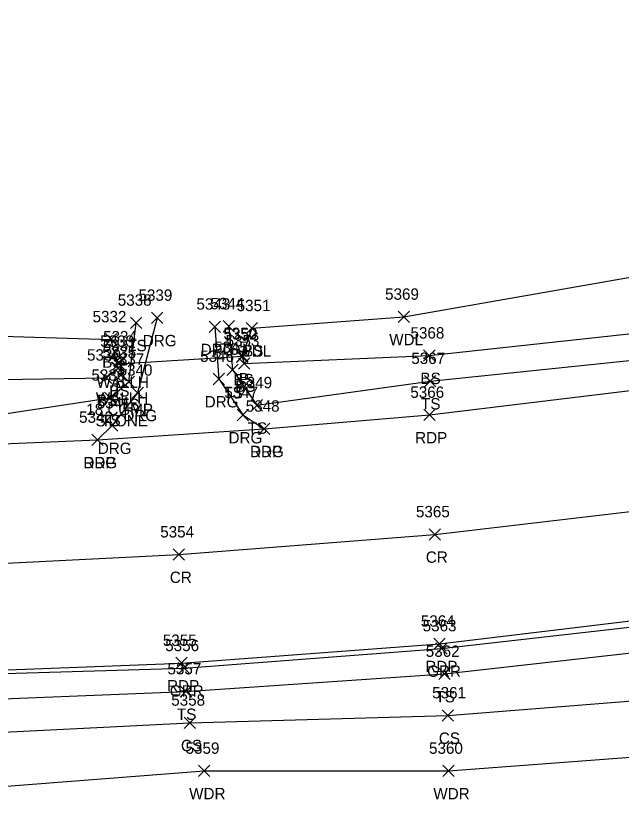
# Model space of a CAD drawing. Extents: x 1611797 to 1633212, y 298978 to 305475.
# Drawn here: x 1621618 to 1621724.4, y 300757.2 to 300897.4 of the extents above; entities that cross this region are included whole.
import ezdxf

# ---------------------------------------------------------------- set-up
doc = ezdxf.new("R2010")
doc.units = 0
for name, color, linetype in [('D_A', 7, 'Continuous'), ('D_C', 7, 'Continuous'), ('D_I', 7, 'Continuous'), ('D_TIC', 7, 'Continuous'), ('DCP', 7, 'Continuous'), ('DHW', 7, 'Continuous'), ('L_A', 7, 'Continuous'), ('L_I', 7, 'Continuous'), ('L_TIC', 7, 'Continuous'), ('LAWA', 7, 'Continuous'), ('LELB', 7, 'Continuous'), ('P_A', 7, 'Continuous'), ('P_I', 7, 'Continuous'), ('P_TIC', 7, 'Continuous'), ('PET', 7, 'Continuous'), ('PRC', 7, 'Continuous'), ('R_A', 7, 'Continuous'), ('R_I', 7, 'Continuous'), ('R_TIC', 7, 'Continuous'), ('RDG', 7, 'Continuous'), ('RGR', 7, 'Continuous')]:
    doc.layers.add(name, color=color, linetype=linetype)

msp = doc.modelspace()

# ---------------------------------------------------------------- linework, layer by layer
at = {"layer": 'D_TIC'}
for points in [[(1621635.56, 300836.01), (1621637.56, 300838.01)], [(1621637.56, 300836.01), (1621635.56, 300838.01)], [(1621656.81, 300836.6), (1621658.81, 300838.6)], [(1621658.81, 300836.6), (1621656.81, 300838.6)], [(1621635.06, 300835.23), (1621637.06, 300837.23)], [(1621637.06, 300835.23), (1621635.06, 300837.23)], [(1621635.44, 300833.24), (1621637.44, 300835.24)], [(1621637.44, 300833.24), (1621635.44, 300835.24)]]:
    msp.add_lwpolyline(points, dxfattribs=at)
at = {"layer": 'DCP'}
msp.add_lwpolyline([(1621636.06, 300836.23), (1621657.81, 300837.6)], dxfattribs=at)
at = {"layer": 'DHW'}
msp.add_lwpolyline([(1621636.56, 300837.01), (1621636.44, 300834.24)], dxfattribs=at)
at = {"layer": 'L_TIC'}
for points in [[(1621685.22, 300843.5), (1621687.22, 300845.5)], [(1621687.22, 300843.5), (1621685.22, 300845.5)], [(1621638.15, 300842.45), (1621640.15, 300844.45)], [(1621640.15, 300842.45), (1621638.15, 300844.45)], [(1621654.45, 300841.83), (1621656.45, 300843.83)], [(1621656.45, 300841.83), (1621654.45, 300843.83)], [(1621658.49, 300841.5), (1621660.49, 300843.5)], [(1621660.49, 300841.5), (1621658.49, 300843.5)], [(1621658.49, 300841.5), (1621660.49, 300843.5)], [(1621660.49, 300841.5), (1621658.49, 300843.5)], [(1621633.72, 300839.54), (1621635.72, 300841.54)], [(1621635.72, 300839.54), (1621633.72, 300841.54)], [(1621633.72, 300839.54), (1621635.72, 300841.54)], [(1621635.72, 300839.54), (1621633.72, 300841.54)], [(1621656.79, 300836.47), (1621658.79, 300838.47)], [(1621658.79, 300836.47), (1621656.79, 300838.47)], [(1621689.69, 300836.68), (1621691.69, 300838.68)], [(1621691.69, 300836.68), (1621689.69, 300838.68)], [(1621634.94, 300834.48), (1621636.94, 300836.48)], [(1621636.94, 300834.48), (1621634.94, 300836.48)], [(1621657.11, 300835.31), (1621659.11, 300837.31)], [(1621659.11, 300835.31), (1621657.11, 300837.31)], [(1621655.08, 300834.16), (1621657.08, 300836.16)], [(1621657.08, 300834.16), (1621655.08, 300836.16)], [(1621632.82, 300832.8), (1621634.82, 300834.8)], [(1621634.82, 300832.8), (1621632.82, 300834.8)], [(1621636.85, 300832.09), (1621638.85, 300834.09)], [(1621638.85, 300832.09), (1621636.85, 300834.09)], [(1621689.83, 300832.21), (1621691.83, 300834.21)], [(1621691.83, 300832.21), (1621689.83, 300834.21)], [(1621633.57, 300829.27), (1621635.57, 300831.27)], [(1621635.57, 300829.27), (1621633.57, 300831.27)], [(1621659.35, 300827.94), (1621661.35, 300829.94)], [(1621661.35, 300827.94), (1621659.35, 300829.94)], [(1621692.37, 300780.71), (1621694.37, 300782.71)], [(1621694.37, 300780.71), (1621692.37, 300782.71)], [(1621646.89, 300777.63), (1621648.89, 300779.63)], [(1621648.89, 300777.63), (1621646.89, 300779.63)], [(1621692.93, 300773.41), (1621694.93, 300775.41)], [(1621694.93, 300773.41), (1621692.93, 300775.41)], [(1621647.56, 300772.12), (1621649.56, 300774.12)], [(1621649.56, 300772.12), (1621647.56, 300774.12)], [(1621650.09, 300763.67), (1621652.09, 300765.67)], [(1621652.09, 300763.67), (1621650.09, 300765.67)], [(1621693.04, 300763.66), (1621695.04, 300765.66)], [(1621695.04, 300763.66), (1621693.04, 300765.66)]]:
    msp.add_lwpolyline(points, dxfattribs=at)
at = {"layer": 'LAWA'}
for points in [[(1621181.28, 300827.92), (1621223.86, 300818.05), (1621259.85, 300805.3), (1621302.95, 300795.39), (1621349.16, 300784.44), (1621405.32, 300776.46), (1621456.92, 300770.04), (1621498.1, 300763.95), (1621547.06, 300757.25), (1621601.93, 300760.87), (1621651.09, 300764.67), (1621694.04, 300764.66), (1621747.98, 300768.73), (1621798.16, 300780.47), (1621852.88, 300793.91), (1621883, 300806.16), (1621927.85, 300819.1), (1621967.48, 300826.99), (1621990.87, 300829.17), (1622005.83, 300841.63), (1622047.88, 300859.2), (1622083.34, 300869.94), (1622118.6, 300887.45), (1622128.05, 300883.04)], [(1621659.49, 300842.5), (1621686.22, 300844.5), (1621730.41, 300852.21), (1621779.19, 300859.53), (1621825.62, 300863.36)]]:
    msp.add_lwpolyline(points, dxfattribs=at)
at = {"layer": 'LELB'}
for points in [[(1621225.04, 300824.33), (1621261.12, 300815.51), (1621304.37, 300803.95), (1621349.5, 300790.07), (1621405.83, 300783.73), (1621456.28, 300778.87), (1621499.66, 300775.46), (1621542.64, 300769.31), (1621602.92, 300770.8), (1621648.56, 300773.12), (1621693.93, 300774.41), (1621745.59, 300778.53), (1621796.95, 300790.91), (1621842.47, 300800.98), (1621879.26, 300811.06), (1621925.94, 300825.36), (1621965.55, 300835.63), (1621978.62, 300833.76), (1622003.72, 300846.57), (1622042.45, 300863.08), (1622078.51, 300879.77), (1622113.6, 300897.41), (1622122.59, 300892.64)], [(1621339.86, 300863.22), (1621339.09, 300859.7), (1621339.25, 300855.91), (1621354.21, 300847.42), (1621413.69, 300836.5), (1621456.24, 300831.39), (1621503.92, 300827.7), (1621544.33, 300827.18), (1621607.77, 300826.22), (1621634.57, 300830.27), (1621637.85, 300833.09), (1621639.15, 300843.45)], [(1621340.24, 300857.98), (1621340.51, 300860.17), (1621354.66, 300857.62), (1621415.54, 300846.77), (1621456.21, 300845.7), (1621472.34, 300840.1), (1621504.76, 300841.2), (1621546, 300837.27), (1621609.69, 300841.28), (1621634.72, 300840.54)], [(1621340.24, 300857.98), (1621354.97, 300853.31), (1621413.95, 300840.21), (1621457, 300838.47), (1621472.39, 300836.92), (1621504.47, 300836.7), (1621544.87, 300834.42), (1621608.15, 300833.35), (1621633.82, 300833.8), (1621635.94, 300835.48), (1621634.72, 300840.54)], [(1621655.45, 300842.83), (1621656.08, 300835.16), (1621660.35, 300828.94), (1621690.83, 300833.21), (1621731.54, 300837.42), (1621785.99, 300844.6), (1621803.37, 300845.71), (1621805.62, 300849.74)], [(1621659.49, 300842.5), (1621657.79, 300837.47), (1621658.11, 300836.31), (1621690.69, 300837.68), (1621730.67, 300842.04), (1621785.36, 300848.52), (1621801.18, 300848.34)], [(1621304.32, 300806.96), (1621349.8, 300796.53), (1621406.42, 300787.47), (1621456.73, 300781.98), (1621500.38, 300778.42), (1621539.28, 300776.65), (1621603.89, 300776.85), (1621647.89, 300778.63), (1621693.37, 300781.71), (1621742.9, 300787.3), (1621795.17, 300796), (1621839.56, 300804.76), (1621878.66, 300815.53), (1621923.09, 300828.36)]]:
    msp.add_lwpolyline(points, dxfattribs=at)
at = {"layer": 'P_TIC'}
for points in [[(1621689.71, 300826.25), (1621691.71, 300828.25)], [(1621691.71, 300826.25), (1621689.71, 300828.25)], [(1621660.66, 300823.82), (1621662.66, 300825.82)], [(1621662.66, 300823.82), (1621660.66, 300825.82)], [(1621631.35, 300821.86), (1621633.35, 300823.86)], [(1621633.35, 300821.86), (1621631.35, 300823.86)], [(1621690.65, 300805.25), (1621692.65, 300807.25)], [(1621692.65, 300805.25), (1621690.65, 300807.25)], [(1621645.62, 300801.7), (1621647.62, 300803.7)], [(1621647.62, 300801.7), (1621645.62, 300803.7)], [(1621691.5, 300786.02), (1621693.5, 300788.02)], [(1621693.5, 300786.02), (1621691.5, 300788.02)], [(1621646.08, 300782.63), (1621648.08, 300784.63)], [(1621648.08, 300782.63), (1621646.08, 300784.63)]]:
    msp.add_lwpolyline(points, dxfattribs=at)
at = {"layer": 'PET'}
for points in [[(1621302.78, 300853.1), (1621341.3, 300845.04), (1621343.24, 300844.09), (1621354.32, 300842.05), (1621412.51, 300832.2), (1621456.55, 300827.09), (1621502.68, 300823.5), (1621543.62, 300821.7), (1621607.3, 300821.82), (1621632.35, 300822.86), (1621661.66, 300824.82), (1621690.71, 300827.25), (1621732.8, 300832.39), (1621786.53, 300839.9), (1621831.25, 300848.03), (1621868.65, 300856.51), (1621909.23, 300868.5)], [(1621305.61, 300811.18), (1621350.51, 300801.8), (1621406.65, 300792.88), (1621455.48, 300787.35), (1621500.83, 300783.57), (1621539, 300781.94), (1621604.29, 300781.94), (1621647.08, 300783.63), (1621692.5, 300787.02), (1621741.69, 300792.95), (1621794.39, 300801.24), (1621836.93, 300810.18), (1621877.51, 300819.53), (1621921.58, 300831.86)]]:
    msp.add_lwpolyline(points, dxfattribs=at)
at = {"layer": 'PRC'}
msp.add_lwpolyline([(1621310.56, 300830.69), (1621354.83, 300821.25), (1621408.34, 300812.34), (1621455.2, 300807.18), (1621500.93, 300803.33), (1621540.27, 300801.32), (1621605.72, 300800.67), (1621646.62, 300802.7), (1621691.65, 300806.25), (1621735.49, 300811.41), (1621791.3, 300820.59), (1621835.25, 300829.51), (1621873.52, 300838.62), (1621915.14, 300850.35)], dxfattribs=at)
at = {"layer": 'R_TIC'}
for points in [[(1621641.81, 300843.32), (1621643.81, 300845.32)], [(1621643.81, 300843.32), (1621641.81, 300845.32)], [(1621651.99, 300841.76), (1621653.99, 300843.76)], [(1621653.99, 300841.76), (1621651.99, 300843.76)], [(1621652.69, 300832.57), (1621654.69, 300834.57)], [(1621654.69, 300832.57), (1621652.69, 300834.57)], [(1621638.39, 300830.15), (1621640.39, 300832.15)], [(1621640.39, 300830.15), (1621638.39, 300832.15)], [(1621656.89, 300826.24), (1621658.89, 300828.24)], [(1621658.89, 300826.24), (1621656.89, 300828.24)], [(1621633.89, 300824.38), (1621635.89, 300826.38)], [(1621635.89, 300824.38), (1621633.89, 300826.38)], [(1621660.66, 300823.82), (1621662.66, 300825.82)], [(1621662.66, 300823.82), (1621660.66, 300825.82)], [(1621631.35, 300821.86), (1621633.35, 300823.86)], [(1621633.35, 300821.86), (1621631.35, 300823.86)], [(1621691.82, 300785.2), (1621693.82, 300787.2)], [(1621693.82, 300785.2), (1621691.82, 300787.2)], [(1621646.56, 300781.72), (1621648.56, 300783.72)], [(1621648.56, 300781.72), (1621646.56, 300783.72)]]:
    msp.add_lwpolyline(points, dxfattribs=at)
at = {"layer": 'RDG'}
for points in [[(1621642.81, 300844.32), (1621639.39, 300831.15), (1621634.89, 300825.38), (1621632.35, 300822.86)], [(1621652.99, 300842.76), (1621653.69, 300833.57), (1621657.89, 300827.24), (1621661.66, 300824.82)]]:
    msp.add_lwpolyline(points, dxfattribs=at)
at = {"layer": 'RGR'}
msp.add_lwpolyline([(1621305.42, 300810.62), (1621350.33, 300801.15), (1621406.34, 300791.79), (1621455.48, 300786.67), (1621500.8, 300783.33), (1621539.13, 300781.61), (1621604.1, 300781.45), (1621647.56, 300782.72), (1621692.82, 300786.2), (1621741.88, 300791.76), (1621794.77, 300800.26), (1621837.44, 300809.3), (1621877.54, 300819.11), (1621921.78, 300830.89)], dxfattribs=at)

# ---------------------------------------------------------------- texts
at = {"layer": 'D_A'}
for s, p in [('WALLH', (1621632.15, 300832.01)), ('P', (1621657.19, 300832.6)), ('P', (1621635.44, 300831.23)), ('WALLH', (1621632.03, 300829.24))]:
    msp.add_text(s, height=2, dxfattribs=at).set_placement(p)
at = {"layer": 'D_C'}
for s, p in [('18 CGMP', (1621630.35, 300827.23)), ('STONE', (1621631.98, 300825.24))]:
    msp.add_text(s, height=2, dxfattribs=at).set_placement(p)
at = {"layer": 'D_I'}
for s, p in [('5334', (1621633.3, 300840.01)), ('5350', (1621654.46, 300840.6)), ('5333', (1621632.8, 300839.23)), ('5335', (1621633.18, 300837.24))]:
    msp.add_text(s, height=2, dxfattribs=at).set_placement(p)
at = {"layer": 'L_A'}
for s, p in [('WDL', (1621683.64, 300839.5)), ('TS', (1621637.56, 300838.45)), ('TS', (1621653.86, 300837.83)), ('WDL', (1621656.91, 300837.5)), ('BS', (1621657.93, 300837.5)), ('BS', (1621633.16, 300835.54)), ('BS', (1621633.16, 300835.54)), ('BS', (1621656.23, 300832.47)), ('BS', (1621689.13, 300832.68)), ('BS', (1621634.38, 300830.48)), ('TS', (1621654.49, 300830.16)), ('BS', (1621656.55, 300831.31)), ('BS', (1621632.27, 300828.8)), ('TS', (1621636.26, 300828.09)), ('TS', (1621689.24, 300828.21)), ('TS', (1621632.98, 300825.27)), ('TS', (1621658.76, 300823.94)), ('TS', (1621691.78, 300776.71)), ('TS', (1621646.29, 300773.63)), ('CS', (1621692.37, 300769.41)), ('CS', (1621647, 300768.12)), ('WDR', (1621648.45, 300759.67)), ('WDR', (1621691.4, 300759.66))]:
    msp.add_text(s, height=2, dxfattribs=at).set_placement(p)
at = {"layer": 'L_I'}
for s, p in [('5369', (1621682.91, 300847.5)), ('5338', (1621635.89, 300846.45)), ('5344', (1621652.19, 300845.83)), ('5351', (1621656.8, 300845.5)), ('5351', (1621656.8, 300845.5)), ('5332', (1621631.46, 300843.54)), ('5332', (1621631.46, 300843.54)), ('5352', (1621654.53, 300840.47)), ('5368', (1621687.38, 300840.68)), ('5331', (1621633.25, 300838.48)), ('5353', (1621654.85, 300839.31)), ('5345', (1621652.82, 300838.16)), ('5330', (1621630.48, 300836.8)), ('5337', (1621634.59, 300836.09)), ('5367', (1621687.52, 300836.21)), ('5336', (1621631.26, 300833.27)), ('5349', (1621657.09, 300831.94)), ('5362', (1621690.06, 300784.71)), ('5357', (1621644.63, 300781.63)), ('5361', (1621691.19, 300777.41)), ('5358', (1621645.3, 300776.12)), ('5359', (1621647.82, 300767.67)), ('5360', (1621690.64, 300767.66))]:
    msp.add_text(s, height=2, dxfattribs=at).set_placement(p)
at = {"layer": 'P_A'}
for s, p in [('RDP', (1621688.2, 300822.25)), ('RDP', (1621659.15, 300819.82)), ('RDP', (1621629.84, 300817.86)), ('CR', (1621690.08, 300801.25)), ('CR', (1621645.05, 300797.7)), ('RDP', (1621689.99, 300782.02)), ('RDP', (1621644.57, 300778.63))]:
    msp.add_text(s, height=2, dxfattribs=at).set_placement(p)
at = {"layer": 'P_I'}
for s, p in [('5366', (1621687.35, 300830.25)), ('5348', (1621658.4, 300827.82)), ('5342', (1621629.09, 300825.86)), ('5365', (1621688.34, 300809.25)), ('5354', (1621643.36, 300805.7)), ('5364', (1621689.2, 300790.02)), ('5355', (1621643.82, 300786.63))]:
    msp.add_text(s, height=2, dxfattribs=at).set_placement(p)
at = {"layer": 'R_A'}
for s, p in [('DRG', (1621640.3, 300839.32)), ('DRG', (1621650.47, 300837.76)), ('DRG', (1621651.18, 300828.57)), ('DRG', (1621636.87, 300826.15)), ('DRG', (1621655.38, 300822.24)), ('DRG', (1621632.38, 300820.38)), ('DRG', (1621659.15, 300819.82)), ('DRG', (1621629.84, 300817.86)), ('GRR', (1621690.31, 300781.2)), ('GRR', (1621645.04, 300777.72))]:
    msp.add_text(s, height=2, dxfattribs=at).set_placement(p)
at = {"layer": 'R_I'}
for s, p in [('5339', (1621639.54, 300847.32)), ('5343', (1621649.73, 300845.76)), ('5346', (1621650.38, 300836.57)), ('5340', (1621636.04, 300834.15)), ('5347', (1621654.63, 300830.24)), ('5341', (1621632.2, 300828.38)), ('5348', (1621658.4, 300827.82)), ('5342', (1621629.09, 300825.86)), ('5363', (1621689.52, 300789.2)), ('5356', (1621644.24, 300785.72))]:
    msp.add_text(s, height=2, dxfattribs=at).set_placement(p)

doc.saveas('drawing.dxf')
